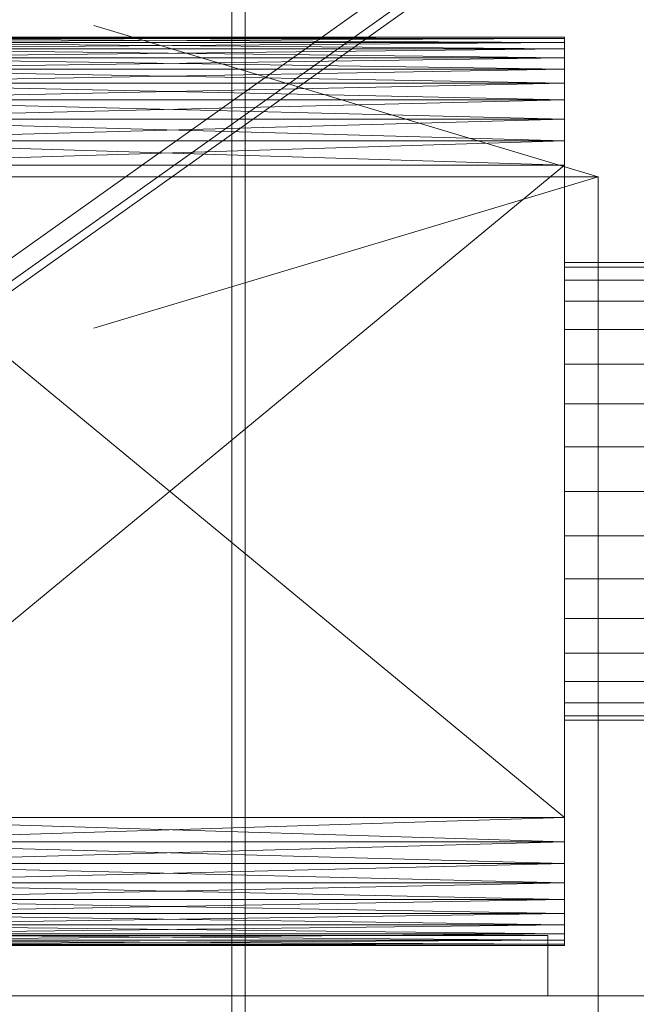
# Model space of a CAD drawing. Header units: millimetres. Extents: x -4395 to 65662, y -65530 to 6847.
# Tile 411 of 656: x 1553 to 1736, y -33946 to -33653. Entities that reach past the tile are written whole.
import ezdxf

# ---------------------------------------------------------------- set-up
doc = ezdxf.new("R2010")
doc.units = ezdxf.units.MM
for name, color, linetype, lineweight in [('COTAS_O', 1, 'Continuous', 0), ('frontal_C03', 7, 'Continuous', 0), ('frontal_secador', 7, 'Continuous', 0), ('frontal_tolva', 7, 'Continuous', 0)]:
    doc.layers.add(name, color=color, linetype=linetype, lineweight=lineweight)
doc.dimstyles.new('R19_100', dxfattribs={"dimtxt": 250, "dimasz": 150, "dimexe": 150, "dimexo": 80, "dimgap": 100, "dimtad": 1, "dimtih": 1, "dimtoh": 1, "dimdsep": 46, "dimcen": 0.09, "dimadec": 0, "dimazin": 0, "dimtfac": 1, "dimtdec": 4, "dimtofl": 0, "dimtmove": 0, "dimatfit": 3, "dimfxl": 1, "dimtolj": 1, "dimtzin": 0, "dimarcsym": 0})

# ---------------------------------------------------------------- blocks, each defined once
blk = doc.blocks.new('DIM_R33_43')
at = {"layer": 'COTAS_O'}
for p, q in [((-1725, -33700), (-1575, -33655)), ((1725, -33700), (1575, -33655)), ((-1725, -34400), (-1725, -33700)), ((-1725, -33700), (1725, -33700)), ((-1725, -33700), (-1575, -33745)), ((1725, -33700), (1575, -33745)), ((1725, -34400), (1725, -33700))]:
    blk.add_line(p, q, dxfattribs=at)
blk.add_text('3450 O', height=250, dxfattribs=at).set_placement((0, -33600))

msp = doc.modelspace()

# ---------------------------------------------------------------- linework, layer by layer
at = {"layer": 'frontal_C03'}
for p, q in [((1616, -33352.082), (1616, -35988)), ((1620, -35988), (1620, -33352.082))]:
    msp.add_line(p, q, dxfattribs=at)
at = {"layer": 'frontal_secador'}
for p, q in [((1715, -33658.88), (1480, -33658.5)), ((1715, -33658.5), (1480, -33658.5)), ((1715, -33658.5), (1480, -33658.88)), ((1715, -33660.02), (1480, -33658.88)), ((1715, -33658.88), (1480, -33658.88)), ((1715, -33658.88), (1480, -33660.02)), ((1715, -33661.92), (1480, -33660.02)), ((1715, -33660.02), (1480, -33660.02)), ((1715, -33660.02), (1480, -33661.92)), ((1715, -33660.02), (1715, -33658.5)), ((1715, -33658.5), (1715, -33658.88)), ((1715, -33664.58), (1715, -33658.5)), ((1715, -33658.5), (1715, -33661.92)), ((1715, -33682.82), (1715, -33658.5)), ((1715, -33658.5), (1715, -33677.12)), ((1715, -33919), (1715, -33658.5)), ((1715, -33658.5), (1715, -33914.82)), ((1715, -33658.88), (1715, -33660.02)), ((1715, -33658.88), (1715, -33661.92)), ((1715, -33664.58), (1715, -33660.02)), ((1715, -33660.02), (1715, -33661.92)), ((1715, -33664.58), (1480, -33661.92)), ((1715, -33661.92), (1480, -33661.92)), ((1715, -33661.92), (1480, -33664.58)), ((1715, -33661.92), (1715, -33664.58)), ((1715, -33661.92), (1715, -33668)), ((1715, -33661.92), (1715, -33677.12)), ((1715, -33668), (1480, -33664.58)), ((1715, -33664.58), (1480, -33664.58)), ((1715, -33664.58), (1480, -33668)), ((1715, -33672.18), (1715, -33664.58)), ((1715, -33664.58), (1715, -33668)), ((1715, -33682.82), (1715, -33664.58)), ((1715, -33672.18), (1480, -33668)), ((1715, -33668), (1480, -33668)), ((1715, -33668), (1480, -33672.18)), ((1715, -33668), (1715, -33672.18)), ((1715, -33668), (1715, -33677.12)), ((1715, -33677.12), (1480, -33672.18)), ((1715, -33672.18), (1480, -33672.18)), ((1715, -33672.18), (1480, -33677.12)), ((1715, -33682.82), (1715, -33672.18)), ((1715, -33672.18), (1715, -33677.12)), ((1715, -33682.82), (1480, -33677.12)), ((1715, -33677.12), (1480, -33677.12)), ((1715, -33677.12), (1480, -33682.82)), ((1715, -33677.12), (1715, -33682.82)), ((1715, -33677.12), (1715, -33689.28)), ((1715, -33677.12), (1715, -33890.5)), ((1715, -33677.12), (1715, -33914.82)), ((1715, -33689.28), (1480, -33682.82)), ((1715, -33682.82), (1480, -33682.82)), ((1715, -33682.82), (1480, -33689.28)), ((1715, -33696.5), (1715, -33682.82)), ((1715, -33682.82), (1715, -33689.28)), ((1715, -33897.72), (1715, -33682.82)), ((1715, -33919), (1715, -33682.82)), ((1715, -33696.5), (1480, -33689.28)), ((1715, -33689.28), (1480, -33689.28)), ((1715, -33689.28), (1480, -33696.5)), ((1715, -33689.28), (1715, -33696.5)), ((1715, -33689.28), (1715, -33890.5)), ((1715, -33890.5), (1480, -33696.5)), ((1715, -33696.5), (1480, -33696.5)), ((1715, -33696.5), (1480, -33890.5)), ((1715, -33897.72), (1715, -33696.5)), ((1715, -33696.5), (1715, -33890.5)), ((1715, -33726.807), (1715, -33725.5)), ((1740, -33725.5), (1715, -33725.5)), ((1715, -33730.676), (1715, -33726.807)), ((1740, -33726.807), (1715, -33726.807)), ((1715, -33736.96), (1715, -33730.676)), ((1740, -33730.676), (1715, -33730.676)), ((1715, -33745.417), (1715, -33736.96)), ((1740, -33736.96), (1715, -33736.96)), ((1715, -33755.721), (1715, -33745.417)), ((1740, -33745.417), (1715, -33745.417)), ((1715, -33767.478), (1715, -33755.721)), ((1740, -33755.721), (1715, -33755.721)), ((1715, -33780.234), (1715, -33767.478)), ((1740, -33767.478), (1715, -33767.478)), ((1715, -33793.5), (1715, -33780.234)), ((1740, -33780.234), (1715, -33780.234)), ((1715, -33793.5), (1715, -33806.766)), ((1715, -33793.5), (1740, -33793.5)), ((1715, -33806.766), (1715, -33819.522)), ((1740, -33806.766), (1715, -33806.766)), ((1715, -33819.522), (1715, -33831.279)), ((1740, -33819.522), (1715, -33819.522)), ((1715, -33831.279), (1715, -33841.583)), ((1740, -33831.279), (1715, -33831.279)), ((1715, -33841.583), (1715, -33850.04)), ((1740, -33841.583), (1715, -33841.583)), ((1715, -33850.04), (1715, -33856.324)), ((1740, -33850.04), (1715, -33850.04)), ((1715, -33856.324), (1715, -33860.193)), ((1740, -33856.324), (1715, -33856.324)), ((1715, -33860.193), (1715, -33861.5)), ((1740, -33860.193), (1715, -33860.193)), ((1740, -33861.5), (1715, -33861.5)), ((1715, -33897.72), (1480, -33890.5)), ((1715, -33890.5), (1480, -33890.5)), ((1715, -33890.5), (1480, -33897.72)), ((1715, -33890.5), (1715, -33897.72)), ((1715, -33890.5), (1715, -33904.18)), ((1715, -33890.5), (1715, -33914.82)), ((1715, -33904.18), (1480, -33897.72)), ((1715, -33897.72), (1480, -33897.72)), ((1715, -33897.72), (1480, -33904.18)), ((1715, -33909.88), (1715, -33897.72)), ((1715, -33897.72), (1715, -33904.18)), ((1715, -33919), (1715, -33897.72)), ((1715, -33909.88), (1480, -33904.18)), ((1715, -33904.18), (1480, -33904.18)), ((1715, -33904.18), (1480, -33909.88)), ((1715, -33904.18), (1715, -33909.88)), ((1715, -33904.18), (1715, -33914.82)), ((1715, -33914.82), (1480, -33909.88)), ((1715, -33909.88), (1480, -33909.88)), ((1715, -33909.88), (1480, -33914.82)), ((1715, -33919), (1715, -33909.88)), ((1715, -33909.88), (1715, -33914.82)), ((1715, -33919), (1480, -33914.82)), ((1715, -33914.82), (1480, -33914.82)), ((1715, -33914.82), (1480, -33919)), ((1715, -33914.82), (1715, -33919)), ((1715, -33914.82), (1715, -33922.42)), ((1715, -33914.82), (1715, -33926.98)), ((1715, -33922.42), (1480, -33919)), ((1715, -33919), (1480, -33919)), ((1715, -33919), (1480, -33922.42)), ((1715, -33925.08), (1715, -33919)), ((1715, -33919), (1715, -33922.42)), ((1715, -33928.12), (1715, -33919)), ((1715, -33926.98), (1715, -33919)), ((1715, -33925.08), (1480, -33922.42)), ((1715, -33922.42), (1480, -33922.42)), ((1715, -33922.42), (1480, -33925.08)), ((1715, -33922.42), (1715, -33925.08)), ((1715, -33922.42), (1715, -33926.98)), ((1440, -33925.5), (1710, -33925.5)), ((1715, -33926.98), (1480, -33925.08)), ((1715, -33925.08), (1480, -33925.08)), ((1715, -33925.08), (1480, -33926.98)), ((1715, -33928.12), (1480, -33926.98)), ((1715, -33926.98), (1480, -33926.98)), ((1715, -33926.98), (1480, -33928.12)), ((1710, -33943.5), (1710, -33925.5)), ((1715, -33928.12), (1715, -33925.08)), ((1715, -33925.08), (1715, -33926.98)), ((1715, -33926.98), (1715, -33928.5)), ((1715, -33928.12), (1715, -33926.98)), ((1715, -33928.5), (1480, -33928.12)), ((1715, -33928.12), (1480, -33928.12)), ((1715, -33928.12), (1480, -33928.5)), ((1480, -33928.5), (1715, -33928.5)), ((1715, -33928.5), (1715, -33928.12)), ((1325, -33943.5), (2125, -33943.5)), ((1440, -33943.5), (1710, -33943.5))]:
    msp.add_line(p, q, dxfattribs=at)
at = {"layer": 'frontal_tolva'}
for p, q in [((1725, -33600), (600, -34400)), ((600, -34406.849), (1725, -33606.849)), ((604.636, -34406.52), (1729.636, -33606.52))]:
    msp.add_line(p, q, dxfattribs=at)

# ---------------------------------------------------------------- dimensions: what is measured, and where the dimension line sits
at = {"layer": 'COTAS_O'}
dim = msp.add_aligned_dim(p1=(-1725, -34400), p2=(1725, -34400), distance=700, text='<> O', dimstyle='R19_100', dxfattribs=at)
dim.commit()
dim.dimension.update_dxf_attribs({"geometry": 'DIM_R33_43', "text_midpoint": (0, -33700)})

doc.saveas('drawing.dxf')
